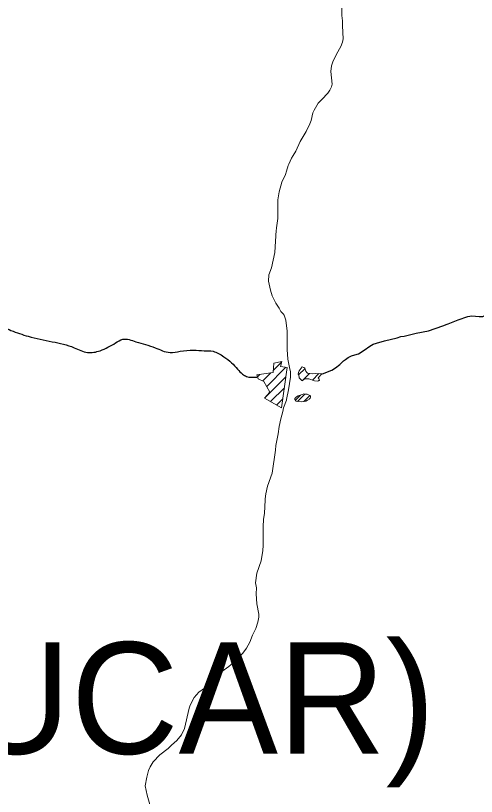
# Model space of a CAD drawing. Extents: x 553962 to 842807, y 8883888 to 9032388.
# Drawn here: x 603628 to 605694, y 8904160 to 8907660 of the extents above; entities that cross this region are included whole.
import ezdxf

# ---------------------------------------------------------------- set-up
doc = ezdxf.new("R2010")
doc.units = 0
doc.header["$LTSCALE"] = 150
doc.layers.add('6', color=7, linetype='Continuous', lineweight=13)

msp = doc.modelspace()

# ---------------------------------------------------------------- linework, layer by layer
at = {"layer": '6'}
for p, q in [((604783.6, 8906069.7), (604820.9, 8906107)), ((604754.1, 8905997.7), (604840.5, 8906084.1)), ((604897.4, 8906049.9), (604926.1, 8906078.6)), ((604712.2, 8906040.7), (604723.4, 8906051.9)), ((604736.6, 8906022.7), (604773.1, 8906059.2)), ((604749.4, 8905950.7), (604839.7, 8906041)), ((604914.4, 8906024.5), (604946.6, 8906056.6)), ((604958.8, 8906026.4), (604987.8, 8906055.5)), ((604771.2, 8905930), (604833.2, 8905992)), ((604882.7, 8905935.8), (604905.9, 8905959)), ((604892.3, 8905931), (604925, 8905963.7)), ((604920.3, 8905931), (604947.2, 8905957.8)), ((604798.2, 8905914.6), (604826.6, 8905943)), ((604944.4, 8905940.6), (604949, 8905945.2))]:
    msp.add_line(p, q, dxfattribs=at)
for points in [[(605000.8, 8907284), (605028, 8907312.5), (605037.3, 8907325.7), (605044.8, 8907340.9), (605047.1, 8907352.9), (605041, 8907410.3), (605044.1, 8907435.2), (605050.5, 8907453.9), (605066.5, 8907487.7), (605086.9, 8907522.4), (605093.9, 8907541.3), (605097.3, 8907556.3), (605093.3, 8907614), (605093.9, 8907637.2), (605090.7, 8907660.3), (605090.9, 8907711.7), (605084.4, 8907736)], [(604953.1, 8907189.9), (604961.6, 8907224), (604966.9, 8907237.1), (604984.9, 8907267.2), (605000.8, 8907284)], [(604872.6, 8907033.5), (604885, 8907053.3), (604903.9, 8907096.6), (604931, 8907140.6), (604931, 8907140.6), (604947.9, 8907175.6), (604953.1, 8907189.9)], [(604853.3, 8906995), (604865.1, 8907021.5), (604872.6, 8907033.5)], [(604842.8, 8906963.3), (604850.5, 8906988.7), (604853.3, 8906995)], [(604797.5, 8906704), (604798.7, 8906709.1), (604803.7, 8906750.4), (604804.2, 8906834.7), (604810.1, 8906870.3), (604822.6, 8906913.6), (604838.1, 8906947.8), (604842.8, 8906963.3)], [(604846.5, 8906163.5), (604846.4, 8906246.1), (604840, 8906295.1), (604832.4, 8906316.9), (604828.2, 8906323.6), (604817.3, 8906334.2), (604810.5, 8906348.2), (604794.5, 8906371.2), (604778.3, 8906403.9), (604770.4, 8906430.3), (604762.6, 8906470.3), (604763.5, 8906498.8), (604775.8, 8906530.1), (604790, 8906598.4), (604796.2, 8906698.9), (604797.5, 8906704)], [(604858.1, 8906075.1), (604849.4, 8906120.3), (604846.5, 8906163.5)], [(604843.2, 8905939.8), (604852.4, 8905983.4), (604860.9, 8906039.8), (604860.1, 8906064.6), (604858.1, 8906075.1)], [(604912.7, 8906086.1), (604899.3, 8906067.7), (604896.2, 8906060.9), (604895.5, 8906053.8), (604897.5, 8906049.7), (604900.2, 8906037.1), (604911.5, 8906025.3), (604916.6, 8906023.9)], [(604999, 8906055.3), (604974.7, 8906055.6), (604959.8, 8906054.6), (604936.4, 8906058.2), (604933.8, 8906060.6), (604929.9, 8906067), (604925.7, 8906079.8), (604919.9, 8906083.5), (604912.7, 8906086), (604912.7, 8906086.1)], [(604916.6, 8906023.9), (604918, 8906027.8), (604925.3, 8906031.5), (604935.8, 8906032.5), (604943.4, 8906031.8), (604968.1, 8906023.2), (604983.8, 8906021.6), (604987.8, 8906024.1), (604991.1, 8906024.8)], [(604991.1, 8906024.8), (604989.2, 8906031), (604985, 8906037.2), (605001.7, 8906054.7), (604999, 8906055.3)], [(604804.8, 8905785.5), (604809.3, 8905818.8), (604816.7, 8905853), (604826.7, 8905886.2), (604829.3, 8905902), (604842.4, 8905936.1), (604843.2, 8905939.8)], [(604778.2, 8905608.6), (604794.2, 8905712.3), (604795.5, 8905733.7), (604804.8, 8905785.5)], [(604778.2, 8905608.6), (604794.2, 8905712.3), (604795.5, 8905733.7), (604804.8, 8905785.5)], [(604747.8, 8905493.6), (604750.5, 8905517), (604757.5, 8905551.2), (604778.2, 8905608.6)], [(604747.8, 8905493.6), (604750.5, 8905517), (604757.5, 8905551.2), (604778.2, 8905608.6)], [(604327.6, 8904389.5), (604350.5, 8904410.1), (604371.6, 8904435.8), (604385.3, 8904465.2), (604405.7, 8904555.3), (604411.1, 8904568.9), (604429.1, 8904602.9), (604450.2, 8904627), (604475.1, 8904645.9), (604525.5, 8904700.2), (604584.4, 8904742.2), (604605.7, 8904760.1), (604646.5, 8904803), (604663.6, 8904825), (604679, 8904851.8), (604690.7, 8904882.5), (604705.3, 8904913.2), (604714.1, 8904941), (604718.5, 8904964.3), (604718.5, 8904977.4), (604709.8, 8905023.9), (604706.1, 8905068.4), (604707.9, 8905095.1), (604704.2, 8905117.3), (604710.1, 8905160.8), (604728.9, 8905215.6), (604737.1, 8905262.8), (604738.6, 8905285.2), (604737.8, 8905368.5), (604740.1, 8905402.7), (604744.1, 8905428.6), (604747.3, 8905489.6), (604747.8, 8905493.6)], [(604327.6, 8904389.5), (604350.5, 8904410.1), (604371.6, 8904435.8), (604385.3, 8904465.2), (604405.7, 8904555.3), (604411.1, 8904568.9), (604429.1, 8904602.9), (604450.2, 8904627), (604475.1, 8904645.9), (604525.5, 8904700.2), (604584.4, 8904742.2), (604605.7, 8904760.1), (604646.5, 8904803), (604663.6, 8904825), (604679, 8904851.8), (604690.7, 8904882.5), (604705.3, 8904913.2), (604714.1, 8904941), (604718.5, 8904964.3), (604718.5, 8904977.4), (604709.8, 8905023.9), (604706.1, 8905068.4), (604707.9, 8905095.1), (604704.2, 8905117.3), (604710.1, 8905160.8), (604728.9, 8905215.6), (604737.1, 8905262.8), (604738.6, 8905285.2), (604737.8, 8905368.5), (604740.1, 8905402.7), (604744.1, 8905428.6), (604747.3, 8905489.6), (604747.8, 8905493.6)], [(604241.9, 8904082.8), (604217.8, 8904165.8), (604209.6, 8904208.1), (604216.3, 8904247.2), (604224.6, 8904276.3), (604230.8, 8904292.3), (604245.3, 8904315.6), (604274.7, 8904347.3), (604311.8, 8904375.3), (604327.6, 8904389.5)], [(604241.9, 8904082.8), (604217.8, 8904165.8), (604209.6, 8904208.1), (604216.3, 8904247.2), (604224.6, 8904276.3), (604230.8, 8904292.3), (604245.3, 8904315.6), (604274.7, 8904347.3), (604311.8, 8904375.3), (604327.6, 8904389.5)]]:
    msp.add_lwpolyline(points, dxfattribs=at)
at = {"layer": '6', "lineweight": 25}
for points in [[(605543.7, 8906269.8), (605563.1, 8906277.3), (605568, 8906279.3), (605605.6, 8906293.6), (605613.2, 8906296.5), (605656.1, 8906312.2), (605673.4, 8906315.1), (605706.4, 8906311.1), (605722.7, 8906312.3), (605738.5, 8906318.9), (605758.4, 8906334.6), (605796.5, 8906364), (605808.1, 8906369.8)], [(605406.6, 8906232.5), (605424.2, 8906236.7), (605480.4, 8906248), (605543.7, 8906269.8)], [(605063.2, 8906081.8), (605082.6, 8906097.1), (605098.8, 8906112.4), (605107.9, 8906118.3), (605119.9, 8906128.3), (605134, 8906135.1), (605149.9, 8906139), (605165.7, 8906144.9), (605191.6, 8906161.1), (605216.8, 8906179.1), (605231.3, 8906186.9), (605246.3, 8906192.2), (605282, 8906202.6), (605339.8, 8906215.9), (605355.6, 8906221.3), (605370.2, 8906223.9), (605406.6, 8906232.5)], [(605003.6, 8906055.3), (605005, 8906055.3), (605046.1, 8906070.8), (605063.2, 8906081.8)]]:
    msp.add_lwpolyline(points, dxfattribs=at)
at = {"layer": '6'}
for points in [[(604845.5, 8906083.6), (604816.4, 8906086.7), (604821.5, 8906109.7), (604786.4, 8906102), (604782.9, 8906060.6), (604709.1, 8906049.9), (604715.2, 8906032), (604741.3, 8906020.7), (604768, 8905972.8), (604744.7, 8905945.1), (604821.1, 8905901.6)], [(604926.6, 8905962.9), (604920.9, 8905965.5), (604913.7, 8905961.2), (604894.8, 8905955.9), (604887.6, 8905951.4), (604880.8, 8905943.3), (604880.5, 8905939.1), (604884.2, 8905933.5), (604884.5, 8905931.5), (604912.2, 8905929.7), (604928.9, 8905932.4), (604937.7, 8905936.4), (604948.1, 8905942.9), (604950.7, 8905949.7), (604950.6, 8905954.3), (604947.9, 8905957.5), (604935.5, 8905963.1)]]:
    msp.add_lwpolyline(points, close=True, dxfattribs=at)
at = {"layer": '6', "lineweight": 25}
msp.add_spline([(603081.4, 8906901.5), (603089.4, 8906888.1), (603076, 8906869.3), (603057.3, 8906847.9), (603054.6, 8906821.1), (603051.9, 8906764.7), (603046.5, 8906721.8), (603059.9, 8906684.2), (603081.4, 8906654.7), (603118.9, 8906606.4), (603159.2, 8906587.6), (603215.5, 8906558.1), (603269.1, 8906520.5), (603304, 8906469.6), (603330.8, 8906437.4), (603373.7, 8906394.4), (603419.3, 8906378.3), (603451.5, 8906354.2), (603540, 8906281.7), (603607, 8906249.5), (603684.8, 8906222.7), (603792.1, 8906198.6), (603891.3, 8906171.7), (603950.3, 8906150.3), (604006.6, 8906158.3), (604076.3, 8906193.2), (604108.5, 8906209.3), (604167.5, 8906198.6), (604253.4, 8906171.7), (604320.4, 8906150.3), (604366, 8906155.6), (604425, 8906161), (604473.3, 8906158.3), (604513.5, 8906155.6), (604561.8, 8906131.5), (604596.6, 8906104.6), (604623.5, 8906075.1), (604644.9, 8906053.7), (604663.7, 8906042.9), (604709.3, 8906040.2)], degree=3, dxfattribs=at)

# ---------------------------------------------------------------- texts
at = {"layer": '6'}
msp.add_text('(PÃO DE AÇUCAR)', height=500, dxfattribs=at).set_placement((599529.4, 8904351.2))

doc.saveas('drawing.dxf')
